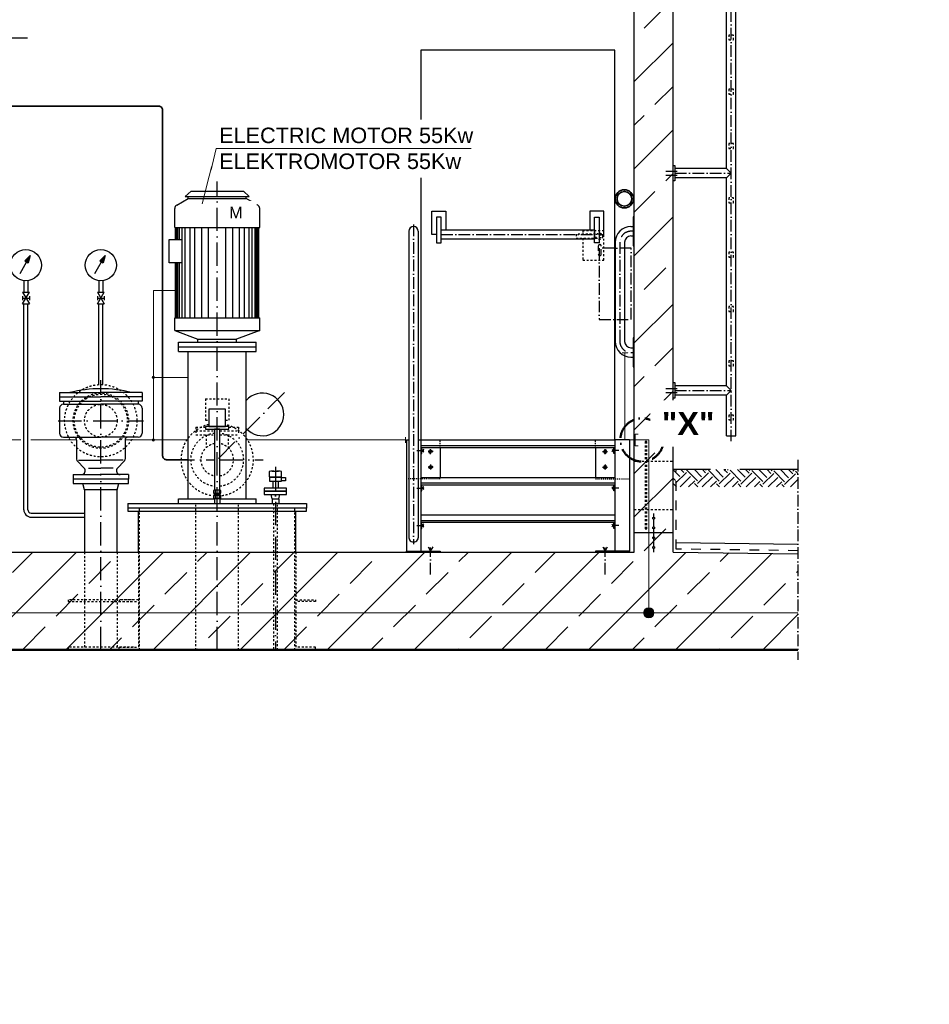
# Model space of a CAD drawing. Header units: millimetres. Extents: x 4747 to 1198744, y 17680 to 73179.
# Tile 278 of 377: x 69999 to 74688, y 49084 to 54161. Entities that reach past the tile are written whole.
import ezdxf

# ---------------------------------------------------------------- set-up
doc = ezdxf.new("R2010")
doc.units = ezdxf.units.MM
doc.linetypes.add('ACAD_ISO10W100', pattern=[18, 12, -3, 0, -3])
doc.linetypes.add('JIS_02_1.0', pattern=[2, 1, -1])
for name, color, linetype, lineweight in [('Beschriftung', 7, 'Continuous', 9), ('elektro Installation', 7, 'Continuous', 35), ('Verz. Bandstahl 30x3_5mm auf Putz', 1, 'GRENZE2', 18), ('Verz. Bandstahl 30x3_5mm im Beton', 5, 'GRENZE1', 18)]:
    doc.layers.add(name, color=color, linetype=linetype, lineweight=lineweight)
doc.styles.add('LBB3.5M1000', font='isocp.shx', dxfattribs={"height": 3.5})
doc.linetypes.add('GRENZE1', pattern='A,6.35,-2.54,[133,ltypeshp.shx,S=2.54,R=0,X=-2.54,Y=0],-2.54,25.4', length=36.83)
doc.linetypes.add('GRENZE2', pattern='A,6.35,-2.54,[132,ltypeshp.shx,S=2.54,R=0,X=-2.54,Y=0],-2.54,25.4', length=36.83)
pattern_1 = [(45, (83825.2, 48335.6), (-224.5064, 224.5064), []), (45, (84049.72, 48335.6), (-224.5064, 224.5064), [158.75, -79.375])]

msp = doc.modelspace()

# ---------------------------------------------------------------- hatches: boundary and pattern name
h = msp.add_hatch()
h.set_pattern_fill('ANSI33', color=256, scale=50, style=0)
h.set_pattern_definition(pattern_1)
h.paths.add_polyline_path([(73367.09828, 54327.64022), (73327.09828, 54327.64022), (73327.09828, 54337.64543), (73207.09828, 54337.64543), (73207.09828, 54327.64022), (73167.09828, 54327.64022), (73167.09828, 51885.38512), (73222.70768, 51885.38512), (73222.70768, 51985.38512), (73232.70768, 51985.38512), (73232.70768, 51885.38512), (73367.09828, 51885.38512)])
h.paths.add_polyline_path([(73232.70768, 51985.38512), (73222.70768, 51985.38512), (73222.70768, 51885.38512), (73222.70768, 51535.38512), (73232.70768, 51535.38512)])
h.paths.add_polyline_path([(73222.70768, 51885.38512), (73167.09828, 51885.38512), (73167.09828, 51635.38512), (73222.70768, 51635.38512)])
h.paths.add_polyline_path([(73367.09828, 51885.38512), (73232.70768, 51885.38512), (73232.70768, 51635.38512), (73367.09828, 51635.38512)])
h.paths.add_polyline_path([(73367.09828, 51635.38512), (73232.70768, 51635.38512), (73232.70768, 51535.38512), (73222.70768, 51535.38512), (73222.70768, 51635.38512), (73167.09828, 51635.38512), (73167.09828, 51515.38512), (73267.09828, 51515.38512), (73267.09828, 51535.55806, -0.4142135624), (73262.09828, 51540.55806, -0.4142135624), (73267.09828, 51545.55806), (73267.09828, 51585.55806, -0.4142135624), (73262.09828, 51590.55806, -1), (73272.09828, 51590.55806, -0.4142135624), (73267.09828, 51585.55806), (73267.09828, 51545.55806, -0.4142135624), (73272.09828, 51540.55806, -0.4142135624), (73267.09828, 51535.55806), (73267.09828, 51515.38512), (73367.09828, 51515.38512)])
h = msp.add_hatch()
h.set_pattern_fill('EARTH', color=256, scale=12.5, angle=44.35504661, style=0)
h.set_pattern_definition([(44.355, (74729.56, 48233.28), (1.2636, 112.2461), [79.375, -79.375]), (44.355, (74708.75, 48254.56), (1.2636, 112.2461), [79.375, -79.375]), (44.355, (74687.94, 48275.85), (1.2636, 112.2461), [79.375, -79.375]), (134.355, (74688.096, 48289.88), (-112.2461, 1.2636), [79.375, -79.375]), (134.355, (74709.38, 48310.69), (-112.2461, 1.2636), [79.375, -79.375]), (134.355, (74730.66, 48331.495), (-112.2461, 1.2636), [79.375, -79.375])])
h.paths.add_polyline_path([(74010.60744, 51842.05044), (73369.33018, 51842.05044), (73369.33018, 51752.45704), (74010.60744, 51752.45704)])
h = msp.add_hatch()
h.set_pattern_fill('ANSI33', color=256, scale=50, style=0)
h.set_pattern_definition([(45, (168616.8, 89515.16), (-224.5064, 224.5064), []), (45, (168841.3, 89515.16), (-224.5064, 224.5064), [158.75, -79.375])])
h.paths.add_polyline_path([(73272.09828, 51590.55806, -1), (73262.09828, 51590.55806, -1)], flags=17)
h = msp.add_hatch()
h.set_pattern_fill('ANSI33', color=256, scale=50, style=0)
h.set_pattern_definition([(45, (168616.8, 89465.16), (-224.5064, 224.5064), []), (45, (168841.3, 89465.16), (-224.5064, 224.5064), [158.75, -79.375])])
h.paths.add_polyline_path([(73272.09828, 51540.55806, -1), (73262.09828, 51540.55806, -1)], flags=17)
h = msp.add_hatch()
h.set_pattern_fill('ANSI33', color=256, scale=50, style=0)
h.set_pattern_definition(pattern_1)
h.paths.add_polyline_path([(64513.43342, 50915.38512), (64513.43342, 51406.65018), (65167.09828, 51415.38512), (65167.09828, 51515.38512), (65367.09828, 51515.38512), (65367.09828, 51415.38512), (73167.09828, 51415.38512), (73167.09828, 51515.38512), (73367.09828, 51515.38512), (73367.09828, 51415.38512), (74010.60744, 51406.78589), (74010.60744, 50915.38512)])
h = msp.add_hatch()
h.set_pattern_fill('ANSI33', color=256, scale=50, style=0)
h.set_pattern_definition([(45, (168616.8, 89414.82), (-224.5064, 224.5064), []), (45, (168841.3, 89414.82), (-224.5064, 224.5064), [158.75, -79.375])])
h.paths.add_polyline_path([(73272.09828, 51490.21219, -1), (73262.09828, 51490.21219, -1)], flags=17)
h = msp.add_hatch()
h.set_pattern_fill('ANSI33', color=256, scale=50, style=0)
h.set_pattern_definition([(45, (168616.8, 89364.82), (-224.5064, 224.5064), []), (45, (168841.3, 89364.82), (-224.5064, 224.5064), [158.75, -79.375])])
h.paths.add_polyline_path([(73272.09828, 51440.21219, -1), (73262.09828, 51440.21219, -1)], flags=17)
at = {"layer": 'Verz. Bandstahl 30x3_5mm auf Putz'}
h = msp.add_hatch(color=256, dxfattribs=at)
h.dxf.hatch_style = 1
edge = h.paths.add_edge_path()
edge.add_arc((70687.96776, 52316.84972), 6.01999, 0, 360)
h = msp.add_hatch(color=256, dxfattribs=at)
h.dxf.hatch_style = 1
edge = h.paths.add_edge_path()
edge.add_arc((70687.96776, 51994.38512), 6.01999, 0, 360)
at = {"layer": 'Verz. Bandstahl 30x3_5mm im Beton'}
h = msp.add_hatch(color=256, dxfattribs=at)
h.dxf.hatch_style = 1
edge = h.paths.add_edge_path()
edge.add_arc((73241.93547, 51102.70919), 26.4653, 0, 360)

# ---------------------------------------------------------------- linework, layer by layer
for p, q in [((73691.24828, 52015.38642), (73691.24828, 55618.0355)), ((73642.94828, 53393.70174), (73642.94828, 54535.48499)), ((73167.09828, 51415.38512), (73167.09828, 54327.64022)), ((73367.09828, 51415.38512), (73367.09828, 54327.64022)), ((72067.09828, 54004.38512), (72067.09828, 53647.02912)), ((73067.09828, 54004.38512), (72067.09828, 54004.38512)), ((73067.09828, 51994.38512), (73067.09828, 54004.38512)), ((73367.09828, 53409.55174), (73377.09828, 53409.55174)), ((73377.09828, 53409.55174), (73377.09828, 53329.55174)), ((73642.94828, 53393.70174), (73377.09828, 53393.70174)), ((73642.94828, 53393.70174), (73667.09828, 53369.55174)), ((73667.09828, 53369.55174), (73642.94828, 53345.40174)), ((72067.09828, 53345.99848), (72067.09828, 51994.38512)), ((73377.09828, 53329.55174), (73367.09828, 53329.55174)), ((73642.94828, 53345.40174), (73377.09828, 53345.40174)), ((73642.94828, 52273.70174), (73642.94828, 53345.40174)), ((73167.09828, 53145.24573), (73162.09828, 53145.24573)), ((73162.09828, 53145.24573), (73162.09828, 52995.24573)), ((72005.45889, 53070.24573), (72005.45889, 51489.56392)), ((72053.73767, 53070.24573), (72053.73767, 51489.56392)), ((73149.94828, 53094.38512), (73162.09828, 53094.38512)), ((73068.80889, 53013.24573), (73068.80889, 52502.38512)), ((73117.09828, 53013.24573), (73117.09828, 52502.38512)), ((73149.94828, 53046.09573), (73162.09828, 53046.09573)), ((73162.09828, 52995.24573), (73167.09828, 52995.24573)), ((73167.09828, 52520.38512), (73162.09828, 52520.38512)), ((73162.09828, 52520.38512), (73162.09828, 52370.38512)), ((73149.94828, 52469.53512), (73162.09828, 52469.53512)), ((73149.94828, 52421.24573), (73162.09828, 52421.24573)), ((73162.09828, 52370.38512), (73167.09828, 52370.38512)), ((73367.09828, 52289.55174), (73377.09828, 52289.55174)), ((73377.09828, 52289.55174), (73377.09828, 52209.55174)), ((73642.94828, 52273.70174), (73377.09828, 52273.70174)), ((73642.94828, 52273.70174), (73667.09828, 52249.55174)), ((73667.09828, 52249.55174), (73642.94828, 52225.40174)), ((73377.09828, 52209.55174), (73367.09828, 52209.55174)), ((73642.94828, 52225.40174), (73377.09828, 52225.40174)), ((73642.94828, 52015.38642), (73642.94828, 52225.40174)), ((71992.09828, 51994.38512), (72005.45889, 51994.38512)), ((71992.09828, 51994.38512), (71992.09828, 51420.38512)), ((72053.73767, 51994.38512), (72067.09828, 51994.38512)), ((72067.09828, 51994.38512), (72067.09828, 51415.38512)), ((72067.09828, 51994.38512), (73067.09828, 51994.38512)), ((73067.09828, 51994.38512), (73067.09828, 51415.38512)), ((73142.09828, 51994.38512), (73067.09828, 51994.38512)), ((73142.09828, 51994.38512), (73142.09828, 51420.38512)), ((73642.94828, 52015.38642), (73691.24828, 52015.38642)), ((73067.09828, 51963.58128), (72067.09828, 51963.58128)), ((73067.09828, 51954.38512), (72067.09828, 51954.38512)), ((71285.09828, 51832.03241), (71285.09828, 51803.97943)), ((71285.09828, 51803.97943), (71317.09828, 51803.97943)), ((71301.09828, 51833.97198), (71333.09828, 51833.97198)), ((71317.09828, 51832.03241), (71317.09828, 51803.97943)), ((71317.09828, 51803.97943), (71349.09828, 51803.97943)), ((71349.09828, 51803.97943), (71349.09828, 51832.03241)), ((72067.09828, 51801.38512), (73067.09828, 51801.38512)), ((70332.94828, 51736.38512), (70325.09828, 51769.38512)), ((70501.24828, 51736.38512), (70509.09828, 51769.38512)), ((71007.86068, 51719.73769), (71007.86068, 51733.76418)), ((71026.33589, 51733.76418), (71026.33589, 51719.73769)), ((71290.19828, 51782.25056), (71343.99828, 51782.25056)), ((71303.64828, 51782.25056), (71303.64828, 51745.38512)), ((71330.54828, 51782.25056), (71330.54828, 51745.38512)), ((73067.09828, 51770.58128), (72067.09828, 51770.58128)), ((73067.09828, 51761.38512), (72067.09828, 51761.38512)), ((71003.64828, 51708.87325), (71030.54828, 51708.87325)), ((71003.64828, 51692.9072), (71003.64828, 51666.38512)), ((71007.86068, 51693.87698), (71007.86068, 51707.90347)), ((71026.33589, 51707.90347), (71026.33589, 51693.87698)), ((71030.54828, 51692.9072), (71030.54828, 51666.38512)), ((71300.24828, 51691.38512), (71294.59828, 51713.38512)), ((71300.24828, 51691.38512), (71333.94828, 51691.38512)), ((71300.24828, 51691.38512), (71300.24828, 51666.38512)), ((71333.94828, 51691.38512), (71339.59828, 51713.38512)), ((71333.94828, 51691.38512), (71333.94828, 51666.38512)), ((70611.09828, 51415.38512), (70611.09828, 51627.38512)), ((71423.09828, 51415.38512), (71423.09828, 51627.38512)), ((72067.09828, 51608.38512), (73067.09828, 51608.38512)), ((73267.09828, 51615.38512), (73267.09828, 51595.55806)), ((73267.09828, 51585.55806), (73267.09828, 51545.55806)), ((73067.09828, 51577.58128), (72067.09828, 51577.58128)), ((73067.09828, 51568.38512), (72067.09828, 51568.38512)), ((73267.09828, 51535.55806), (73267.09828, 51495.21219)), ((73367.09828, 51515.38512), (73167.09828, 51515.38512)), ((73267.09828, 51485.21219), (73267.09828, 51445.21219)), ((73267.09828, 51435.21219), (73267.09828, 51415.38512)), ((73383.42581, 51465.1714), (74010.60744, 51456.79036)), ((65367.09828, 51415.38512), (73167.09828, 51415.38512)), ((73367.09828, 51415.38512), (74010.60744, 51406.78589)), ((64513.43342, 50915.38512), (74010.60744, 50915.38512)), ((64513.43342, 50910.38512), (74010.60744, 50910.38512))]:
    msp.add_line(p, q)
at = {"linetype": 'ACAD_ISO10W100', "ltscale": 5}
for p, q in [((73667.09828, 51987.14629), (73667.09828, 54535.48499)), ((73329.95953, 53379.55174), (73389.02068, 53379.55174)), ((73329.95953, 53359.55174), (73389.02068, 53359.55174)), ((73377.09828, 53369.55174), (73667.09828, 53369.55174)), ((72029.59828, 53104.38512), (72029.59828, 51457.46667)), ((72171.50116, 53053.29057), (72962.69541, 53053.29057)), ((73162.09828, 53070.24573), (73149.94828, 53070.24573)), ((73092.94828, 53013.24573), (73092.94828, 52502.38512)), ((73149.94828, 52445.38512), (73162.09828, 52445.38512)), ((73329.95953, 52259.55174), (73389.02068, 52259.55174)), ((73377.09828, 52249.55174), (73667.09828, 52249.55174)), ((73329.95953, 52239.55174), (73389.02068, 52239.55174)), ((72047.03207, 51939.38512), (72081.54132, 51939.38512)), ((72083.10182, 51945.73802), (72072.09828, 51939.38512)), ((72072.09828, 51939.38512), (72083.10182, 51933.03223)), ((73051.09474, 51945.73802), (73062.09828, 51939.38512)), ((73062.09828, 51939.38512), (73051.09474, 51933.03223)), ((73087.16449, 51939.38512), (73052.65525, 51939.38512)), ((74010.60744, 51892.05174), (74010.60744, 50860.38512)), ((72047.03207, 51746.38512), (72081.54132, 51746.38512)), ((72083.10182, 51752.73802), (72072.09828, 51746.38512)), ((72072.09828, 51746.38512), (72083.10182, 51740.03223)), ((73051.09474, 51752.73802), (73062.09828, 51746.38512)), ((73062.09828, 51746.38512), (73051.09474, 51740.03223)), ((73087.16449, 51746.38512), (73052.65525, 51746.38512)), ((72047.03207, 51553.38512), (72081.54132, 51553.38512)), ((72083.10182, 51559.73802), (72072.09828, 51553.38512)), ((72072.09828, 51553.38512), (72083.10182, 51547.03223)), ((73051.09474, 51559.73802), (73062.09828, 51553.38512)), ((73062.09828, 51553.38512), (73051.09474, 51547.03223)), ((73087.16449, 51553.38512), (73052.65525, 51553.38512)), ((72104.39249, 51442.39221), (72117.09828, 51420.38512)), ((72117.09828, 51420.38512), (72129.80408, 51442.39221)), ((72117.09828, 51300.573), (72117.09828, 51439.27119)), ((73004.39249, 51442.39221), (73017.09828, 51420.38512)), ((73017.09828, 51420.38512), (73029.80408, 51442.39221)), ((73017.09828, 51300.573), (73017.09828, 51439.27119))]:
    msp.add_line(p, q, dxfattribs=at)
at = {"linetype": 'ACAD_ISO10W100', "ltscale": 10}
for p, q in [((70038.69706, 54065.38512), (69734.09828, 54065.38512)), ((71017.09828, 50910.38512), (71017.09828, 53326.38512)), ((70417.09828, 51873.45705), (70417.09828, 52301.88512)), ((71363.44901, 52238.73586), (71017.09828, 51892.38512)), ((70197.1702, 52093.38512), (70637.02636, 52093.38512)), ((70780.59828, 51892.38512), (71003.64828, 51892.38512)), ((71030.54828, 51892.38512), (71253.59828, 51892.38512)), ((71317.09828, 51855.47053), (71317.09828, 50910.38512)), ((70417.09828, 50910.38512), (70417.09828, 51820.2135)), ((71017.09828, 50910.38512), (71017.09828, 51450.90456))]:
    msp.add_line(p, q, dxfattribs=at)
at = {"linetype": 'Continuous', "ltscale": 10}
for p, q in [((70882.09828, 53276.38512), (70852.09828, 53249.38512)), ((70882.09828, 53276.38512), (71152.09828, 53276.38512)), ((71152.09828, 53276.38512), (71182.09828, 53249.38512)), ((70808.09828, 53205.32152), (70867.09828, 53239.38512)), ((70852.09828, 53249.38512), (71182.09828, 53249.38512)), ((70867.09828, 53239.38512), (70867.09828, 53249.38512)), ((70867.09828, 53239.38512), (71167.09828, 53239.38512)), ((71167.09828, 53239.38512), (71167.09828, 53249.38512)), ((71226.09828, 53205.32152), (71167.09828, 53239.38512)), ((70798.09828, 53089.38512), (70798.09828, 53188.00102)), ((71236.09828, 53089.38512), (71236.09828, 53188.00092)), ((70798.09828, 53089.38512), (71236.09828, 53089.38512)), ((70802.09828, 53027.50062), (70802.09828, 53089.38512)), ((70807.09828, 53027.50062), (70807.09828, 53089.38512)), ((70814.59828, 53027.50062), (70814.59828, 53089.38512)), ((70822.09828, 53027.50062), (70822.09828, 53089.38512)), ((70837.09828, 52623.38512), (70837.09828, 53089.38512)), ((70852.09828, 52623.38512), (70852.09828, 53089.38512)), ((70877.09828, 52623.38512), (70877.09828, 53089.38512)), ((70902.09828, 52623.38512), (70902.09828, 53089.38512)), ((70937.09828, 52623.38512), (70937.09828, 53089.38512)), ((70972.09828, 52623.38512), (70972.09828, 53089.38512)), ((71062.09828, 52623.38512), (71062.09828, 53089.38512)), ((71097.09828, 52623.38512), (71097.09828, 53089.38512)), ((71132.09828, 52623.38512), (71132.09828, 53089.38512)), ((71157.09828, 52623.38512), (71157.09828, 53089.38512)), ((71182.09828, 52623.38512), (71182.09828, 53089.38512)), ((71197.09828, 52623.38512), (71197.09828, 53089.38512)), ((71212.09828, 52623.38512), (71212.09828, 53089.38512)), ((71219.59828, 52623.38512), (71219.59828, 53089.38512)), ((71227.09828, 52623.38512), (71227.09828, 53089.38512)), ((71232.09828, 52623.38512), (71232.09828, 53089.38512)), ((70802.09828, 52623.38512), (70802.09828, 52907.68041)), ((70807.09828, 52623.38512), (70807.09828, 52907.68041)), ((70814.59828, 52623.38512), (70814.59828, 52907.68041)), ((70822.09828, 52623.38512), (70822.09828, 52907.68041)), ((70798.09828, 52558.38512), (70798.09828, 52623.38512)), ((70798.09828, 52623.38512), (71236.09828, 52623.38512)), ((71236.09828, 52558.38512), (71236.09828, 52623.38512)), ((70798.09828, 52558.38512), (71236.09828, 52558.38512)), ((70798.09828, 52558.38512), (70917.09828, 52514.38512)), ((71236.09828, 52558.38512), (71117.09828, 52514.38512)), ((70817.09828, 52498.38512), (71217.09828, 52498.38512)), ((70817.09828, 52450.38512), (70817.09828, 52498.38512)), ((70917.09828, 52498.38512), (70917.09828, 52514.38512)), ((70917.09828, 52514.38512), (71117.09828, 52514.38512)), ((71117.09828, 52498.38512), (71117.09828, 52514.38512)), ((71217.09828, 52450.38512), (71217.09828, 52498.38512)), ((70817.09828, 52474.38512), (71217.09828, 52474.38512)), ((70817.09828, 52450.38512), (71217.09828, 52450.38512)), ((70867.09828, 51690.38512), (70867.09828, 52450.38512)), ((71167.09828, 51690.38512), (71167.09828, 52450.38512)), ((70204.59828, 52238.38512), (70204.59828, 52194.38512)), ((70204.59828, 52238.38512), (70417.09828, 52238.38512)), ((70204.59828, 52216.38512), (70417.09828, 52216.38512)), ((70204.59828, 52194.38512), (70417.09828, 52194.38512)), ((70224.59828, 52194.38512), (70224.59828, 52178.38512)), ((70629.59828, 52238.38512), (70417.09828, 52238.38512)), ((70629.59828, 52216.38512), (70417.09828, 52216.38512)), ((70629.59828, 52194.38512), (70417.09828, 52194.38512)), ((70609.59828, 52194.38512), (70609.59828, 52178.38512)), ((70629.59828, 52238.38512), (70629.59828, 52194.38512)), ((70204.59828, 52158.38512), (70204.59828, 52028.38512)), ((70224.59828, 52178.38512), (70417.09828, 52178.38512)), ((70609.59828, 52178.38512), (70417.09828, 52178.38512)), ((70629.59828, 52158.38512), (70629.59828, 52028.38512)), ((70224.59828, 52008.38512), (70417.09828, 52008.38512)), ((70292.09828, 51993.38512), (70292.09828, 51894.59832)), ((70609.59828, 52008.38512), (70417.09828, 52008.38512)), ((70542.09828, 51993.38512), (70542.09828, 51894.59832)), ((70301.25318, 51889.99902), (70417.09828, 51889.99902)), ((70532.94338, 51889.99902), (70417.09828, 51889.99902)), ((70330.95608, 51849.52722), (70296.49168, 51883.99172)), ((70353.88858, 51848.38512), (70417.09828, 51848.38512)), ((70480.30798, 51848.38512), (70417.09828, 51848.38512)), ((70503.24048, 51849.52722), (70537.70488, 51883.99172)), ((70274.59828, 51815.38512), (70274.59828, 51791.38512)), ((70274.59828, 51815.38512), (70417.09828, 51815.38512)), ((70559.59828, 51815.38512), (70417.09828, 51815.38512)), ((70559.59828, 51815.38512), (70559.59828, 51791.38512)), ((70817.09828, 51690.38512), (71003.64828, 51690.38512)), ((70817.09828, 51666.38512), (70817.09828, 51690.38512)), ((71030.54828, 51690.38512), (71217.09828, 51690.38512)), ((71217.09828, 51666.38512), (71217.09828, 51690.38512)), ((70557.09828, 51666.38512), (70557.09828, 51642.38512)), ((70557.09828, 51666.38512), (71477.09828, 51666.38512)), ((71477.09828, 51666.38512), (71477.09828, 51642.38512)), ((70058.59828, 51617.26442), (70330.59828, 51617.26442)), ((70058.59828, 51595.96442), (70330.59828, 51595.96442))]:
    msp.add_line(p, q, dxfattribs=at)
at = {"linetype": 'JIS_02_1.0', "ltscale": 10}
for p, q in [((72987.09828, 53054.38512), (72867.09828, 53054.38512)), ((72867.09828, 53054.38512), (72867.09828, 53034.38512)), ((72867.09828, 53034.38512), (72987.09828, 53034.38512)), ((70957.09828, 52205.38512), (70957.09828, 52095.38512)), ((70957.09828, 52205.38512), (71077.09828, 52205.38512)), ((71077.09828, 52205.38512), (71077.09828, 52095.38512)), ((70957.09828, 52095.38512), (70974.07908, 52095.38512)), ((71060.11749, 52095.38512), (71077.09828, 52095.38512)), ((70907.09828, 52060.38512), (70956.78562, 52060.38512)), ((70907.09828, 52060.38512), (70907.09828, 52020.38512)), ((70907.09828, 52040.38512), (71003.64828, 52040.38512)), ((71030.54828, 52040.38512), (71127.09828, 52040.38512)), ((71077.41094, 52060.38512), (71127.09828, 52060.38512)), ((71127.09828, 52060.38512), (71127.09828, 52020.38512)), ((70907.09828, 52020.38512), (71003.64828, 52020.38512)), ((70959.94828, 52020.38512), (70959.94828, 51954.15162)), ((71030.54828, 52020.38512), (71127.09828, 52020.38512)), ((71074.24828, 52020.38512), (71074.24828, 51954.15162)), ((73167.09828, 51885.38512), (73222.70768, 51885.38512)), ((73232.70768, 51885.38512), (73367.09828, 51885.38512)), ((70617.09828, 50910.38512), (70617.09828, 51642.38512)), ((70907.54828, 50910.38512), (70907.54828, 51666.38512)), ((71126.64828, 50910.38512), (71126.64828, 51666.38512)), ((71417.09828, 50910.38512), (71417.09828, 51642.38512)), ((73167.09828, 51635.38512), (73222.70768, 51635.38512)), ((73232.70768, 51635.38512), (73367.09828, 51635.38512)), ((70332.94828, 51415.38512), (70332.94828, 50910.38512)), ((70501.24828, 51415.38512), (70501.24828, 50910.38512)), ((70611.09828, 51415.38512), (70611.09828, 50915.38512)), ((71423.09828, 51415.38512), (71423.09828, 50915.38512))]:
    msp.add_line(p, q, dxfattribs=at)
at = {"linetype": 'Continuous', "lineweight": -2, "ltscale": 10}
for p, q in [((70000.43398, 52853.26637), (70053.31058, 52944.85117)), ((70053.31058, 52944.85117), (70025.54928, 52917.09067)), ((70025.54928, 52917.09067), (70043.14958, 52906.92897)), ((70053.31058, 52944.85117), (70043.14958, 52906.92897)), ((70386.93398, 52853.26637), (70439.81058, 52944.85117)), ((70439.81058, 52944.85117), (70412.04928, 52917.09067)), ((70412.04928, 52917.09067), (70429.64958, 52906.92897)), ((70439.81058, 52944.85117), (70429.64958, 52906.92897)), ((70019.94828, 52816.09717), (70019.94828, 52755.38537)), ((70041.24828, 52816.09717), (70041.24828, 52755.38537)), ((70406.44828, 52816.09717), (70406.44828, 52755.38537)), ((70427.74828, 52816.09717), (70427.74828, 52755.38537)), ((70012.59828, 52755.38537), (70048.59828, 52695.38537)), ((70012.59828, 52695.38537), (70048.59828, 52755.38537)), ((70012.59828, 52755.38537), (70048.59828, 52755.38537)), ((70399.09828, 52755.38537), (70435.09828, 52695.38537)), ((70399.09828, 52695.38537), (70435.09828, 52755.38537)), ((70399.09828, 52755.38537), (70435.09828, 52755.38537)), ((70012.59828, 52735.38517), (70012.59828, 52715.38567)), ((70012.59828, 52725.38537), (70048.59828, 52725.38537)), ((70048.59828, 52735.38517), (70048.59828, 52715.38567)), ((70399.09828, 52735.38517), (70399.09828, 52715.38567)), ((70399.09828, 52725.38537), (70435.09828, 52725.38537)), ((70435.09828, 52735.38517), (70435.09828, 52715.38567)), ((70012.59828, 52695.38537), (70048.59828, 52695.38537)), ((70019.94828, 51634.61442), (70019.94828, 52695.38537)), ((70041.24828, 51634.61442), (70041.24828, 52695.38537)), ((70399.09828, 52695.38537), (70435.09828, 52695.38537)), ((70406.44828, 52279.58079), (70406.44828, 52695.38537)), ((70427.74828, 52279.58079), (70427.74828, 52695.38537))]:
    msp.add_line(p, q, dxfattribs=at)
at = {"linetype": 'JIS_02_1.0', "ltscale": 5}
for p, q in [((72167.09828, 51954.38512), (72167.09828, 51994.38512)), ((72967.09828, 51954.38512), (72967.09828, 51994.38512)), ((72067.09828, 51794.38512), (71992.09828, 51794.38512)), ((73067.09828, 51794.38512), (73142.09828, 51794.38512))]:
    msp.add_line(p, q, dxfattribs=at)
at = {"linetype": 'JIS_02_1.0', "ltscale": 25}
for p, q in [((72117.09828, 51921.52991), (72117.09828, 51947.24034)), ((73017.09828, 51921.52991), (73017.09828, 51947.24034)), ((72129.9535, 51934.38512), (72104.24306, 51934.38512)), ((73004.24306, 51934.38512), (73029.9535, 51934.38512)), ((72129.9535, 51854.38512), (72104.24306, 51854.38512)), ((72117.09828, 51867.24034), (72117.09828, 51841.52991)), ((73004.24306, 51854.38512), (73029.9535, 51854.38512)), ((73017.09828, 51867.24034), (73017.09828, 51841.52991))]:
    msp.add_line(p, q, dxfattribs=at)
at = {"linetype": 'ACAD_ISO10W100', "ltscale": 25}
msp.add_line((74010.60744, 51842.05174), (73367.09828, 51842.05174), dxfattribs=at)
at = {"linetype": 'JIS_02_1.0', "ltscale": 50}
for p, q in [((73383.42581, 51431.49593), (73383.42581, 51842.05174)), ((74010.60744, 51423.1148), (73383.42581, 51431.49593))]:
    msp.add_line(p, q, dxfattribs=at)
at = {"linetype": 'JIS_02_1.0', "ltscale": 10}
for points in [[(73654.59828, 54057.05174), (73679.59828, 54057.05174), (73679.59828, 54082.05174), (73654.59828, 54082.05174)], [(73654.59828, 53777.05174), (73679.59828, 53777.05174), (73679.59828, 53802.05174), (73654.59828, 53802.05174)], [(73654.59828, 53497.05174), (73679.59828, 53497.05174), (73679.59828, 53522.05174), (73654.59828, 53522.05174)], [(73654.59828, 53217.05174), (73679.59828, 53217.05174), (73679.59828, 53242.05174), (73654.59828, 53242.05174)], [(73654.59828, 52937.05174), (73679.59828, 52937.05174), (73679.59828, 52962.05174), (73654.59828, 52962.05174)], [(73654.59828, 52657.05174), (73679.59828, 52657.05174), (73679.59828, 52682.05174), (73654.59828, 52682.05174)], [(73654.59828, 52377.05174), (73679.59828, 52377.05174), (73679.59828, 52402.05174), (73654.59828, 52402.05174)], [(73654.59828, 52097.05174), (73679.59828, 52097.05174), (73679.59828, 52122.05174), (73654.59828, 52122.05174)], [(73222.70768, 51535.38512), (73232.70768, 51535.38512), (73232.70768, 51985.38512), (73222.70768, 51985.38512)], [(71306.44828, 50910.38512), (71327.74828, 50910.38512), (71327.74828, 51666.38512), (71306.44828, 51666.38512)]]:
    msp.add_lwpolyline(points, close=True, dxfattribs=at)
at = {"lineweight": 35}
msp.add_lwpolyline([(69786.43707, 52866.97219), (69786.43707, 53695.38512, -0.4142135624), (69806.43707, 53715.38512), (70715.59929, 53715.38512, -0.4142135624), (70735.59929, 53695.38512), (70735.59929, 51912.38512, 0.4142135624), (70755.59929, 51892.38512), (70867.09828, 51892.38512)], format="xyb", dxfattribs=at)
for points in [[(72147.35116, 53053.29057), (72123.20116, 53053.29057), (72123.20116, 53174.04057), (72195.65116, 53174.04057), (72195.65116, 53077.43945)], [(72986.84541, 53053.29057), (73010.99541, 53053.29057), (73010.99541, 53174.04057), (72938.54541, 53174.04057), (72938.54541, 53077.43945)], [(72167.09828, 51954.38512), (72167.09828, 51801.38512)], [(72967.09828, 51954.38512), (72967.09828, 51801.38512)], [(71289.38547, 51802.03987), (71344.81109, 51802.03987)], [(70501.24828, 51415.38512), (70501.24828, 51736.38512), (70332.94828, 51736.38512), (70332.94828, 51415.38512)], [(70998.62307, 51733.76418), (70998.62307, 51719.73769)], [(71030.95469, 51734.73396), (71003.24188, 51734.73396)], [(71035.57349, 51719.73769), (71035.57349, 51733.76418)], [(70998.62307, 51707.90347), (70998.62307, 51693.87698)], [(71003.24188, 51718.7679), (71030.95469, 51718.7679)], [(71030.95469, 51708.87325), (71003.24188, 51708.87325)], [(71003.24188, 51692.9072), (71030.95469, 51692.9072)], [(71035.57349, 51693.87698), (71035.57349, 51707.90347)]]:
    msp.add_lwpolyline(points)
for points in [[(72171.50116, 53143.68494), (72147.35116, 53143.68494), (72147.35116, 53010.36183), (72171.50116, 53010.36183)], [(72962.69541, 53143.68494), (72986.84541, 53143.68494), (72986.84541, 53010.36183), (72962.69541, 53010.36183)], [(72171.50116, 53077.43945), (72962.69541, 53077.43945), (72962.69541, 53029.1417), (72171.50116, 53029.1417)], [(72072.09828, 51954.38512), (72067.09828, 51954.38512), (72067.09828, 51924.38512), (72072.09828, 51924.38512)], [(72125.6441, 51934.63296), (72121.94911, 51926.92326), (72113.40329, 51926.67542), (72108.55246, 51934.13729), (72112.24745, 51941.84699), (72120.79327, 51942.09483)], [(73008.55246, 51934.63296), (73012.24745, 51926.92326), (73020.79327, 51926.67542), (73025.6441, 51934.13729), (73021.94911, 51941.84699), (73013.40329, 51942.09483)], [(73062.09828, 51954.38512), (73067.09828, 51954.38512), (73067.09828, 51924.38512), (73062.09828, 51924.38512)], [(72116.85045, 51862.93095), (72124.56015, 51859.23595), (72124.80799, 51850.69013), (72117.34612, 51845.8393), (72109.63642, 51849.53429), (72109.38858, 51858.08012)], [(73017.34612, 51862.93095), (73009.63642, 51859.23595), (73009.38858, 51850.69013), (73016.85045, 51845.8393), (73024.56015, 51849.53429), (73024.80799, 51858.08012)], [(70274.59828, 51769.38512), (70559.59828, 51769.38512), (70559.59828, 51791.38512), (70274.59828, 51791.38512)], [(71286.00694, 51782.25056), (71348.18962, 51782.25056), (71348.18962, 51802.03987), (71286.00694, 51802.03987)], [(71348.18962, 51800.3432), (71368.69324, 51800.3432), (71368.69324, 51783.94722), (71348.18962, 51783.94722)], [(71374.59828, 51729.38512), (71374.59828, 51745.38512), (71259.59828, 51745.38512), (71259.59828, 51729.38512)], [(72072.09828, 51761.38512), (72067.09828, 51761.38512), (72067.09828, 51731.38512), (72072.09828, 51731.38512)], [(73062.09828, 51761.38512), (73067.09828, 51761.38512), (73067.09828, 51731.38512), (73062.09828, 51731.38512)], [(71001.55261, 51708.87325), (71032.64395, 51708.87325), (71032.64395, 51718.7679), (71001.55261, 51718.7679)], [(71374.59828, 51713.38512), (71374.59828, 51729.38512), (71259.59828, 51729.38512), (71259.59828, 51713.38512)], [(70557.09828, 51627.38512), (71477.09828, 51627.38512), (71477.09828, 51642.38512), (70557.09828, 51642.38512)], [(72072.09828, 51568.38512), (72067.09828, 51568.38512), (72067.09828, 51538.38512), (72072.09828, 51538.38512)], [(73062.09828, 51568.38512), (73067.09828, 51568.38512), (73067.09828, 51538.38512), (73062.09828, 51538.38512)], [(72167.09828, 51415.38512), (71992.09828, 51415.38512), (71992.09828, 51420.38512), (72167.09828, 51420.38512)], [(72967.09828, 51415.38512), (73142.09828, 51415.38512), (73142.09828, 51420.38512), (72967.09828, 51420.38512)]]:
    msp.add_lwpolyline(points, close=True)
at = {"linetype": 'JIS_02_1.0', "ltscale": 10}
for points in [[(72901.94949, 53034.38512), (72901.94949, 52921.99295), (73010.99541, 52921.99295), (73010.99541, 53073.04925), (72901.94949, 53073.04925), (72901.94949, 53054.38512)], [(70585.34828, 51170.38512), (70248.84828, 51170.38512), (70248.84828, 51160.38512), (70585.34828, 51160.38512)], [(70611.09828, 51170.38512), (70511.09828, 51170.38512), (70511.09828, 51160.38512), (70611.09828, 51160.38512)], [(71423.09828, 51170.38512), (71523.09828, 51170.38512), (71523.09828, 51160.38512), (71423.09828, 51160.38512)], [(70585.34828, 50925.38512), (70248.84828, 50925.38512), (70248.84828, 50915.38512), (70585.34828, 50915.38512)], [(70511.0972, 50915.38512), (70511.0972, 50925.38512), (70611.0972, 50925.38512)], [(71523.0972, 50915.38512), (71523.0972, 50925.38512), (71423.0972, 50925.38512)]]:
    msp.add_lwpolyline(points, dxfattribs=at)
at = {"linetype": 'Continuous', "ltscale": 10}
for points in [[(70769.82775, 53027.50062), (70834.36881, 53027.50062), (70834.36881, 52907.68041), (70769.82775, 52907.68041)], [(70974.07908, 52063.32918), (71060.11749, 52063.32918), (71060.11749, 52152.84796), (70974.07908, 52152.84796)], [(70956.78562, 52050.57514), (71077.41094, 52050.57514), (71077.41094, 52063.32918), (70956.78562, 52063.32918)]]:
    msp.add_lwpolyline(points, close=True, dxfattribs=at)
at = {"linetype": 'JIS_02_1.0', "ltscale": 25}
for points in [[(72981.80332, 52993.87411), (72981.80332, 52952.11861)], [(72997.09828, 52952.11861), (72997.09828, 52993.87411)]]:
    msp.add_lwpolyline(points, dxfattribs=at)
at = {"linetype": 'ACAD_ISO10W100', "ltscale": 5}
msp.add_lwpolyline([(73151.47425, 52982.49698), (72986.40375, 52982.49698), (72986.40375, 52615.38512), (73151.47425, 52615.38512)], close=True, dxfattribs=at)
at = {"linetype": 'Continuous', "lineweight": -2, "ltscale": 10}
for points in [[(70051.72578, 52942.68517), (70026.92098, 52917.15517), (70042.50978, 52908.15437), (70052.03998, 52942.09497), (70028.38958, 52917.28937), (70041.92698, 52909.55537), (70050.87978, 52940.22737), (70029.73498, 52917.49417), (70041.50928, 52910.53267), (70049.74878, 52938.83537), (70031.01978, 52917.73417), (70041.18898, 52911.53617), (70048.53458, 52936.59067), (70032.00458, 52917.73867), (70040.80658, 52912.57497), (70047.35558, 52934.40667), (70033.20158, 52918.11137), (70040.38878, 52913.55297), (70046.23798, 52932.18817), (70033.97558, 52918.31917), (70039.66428, 52914.70717), (70044.83028, 52929.89097), (70034.66028, 52918.08737), (70039.42128, 52915.42037), (70043.41278, 52927.43617), (70035.84828, 52918.30197), (70038.89778, 52916.21397), (70041.91498, 52924.70097), (70036.78058, 52918.49997), (70038.89328, 52917.19867), (70040.53358, 52922.30697), (70037.38728, 52918.55837), (70038.68558, 52917.97267), (70039.38078, 52920.02697)], [(70438.22578, 52942.68517), (70413.42098, 52917.15517), (70429.00978, 52908.15437), (70438.53998, 52942.09497), (70414.88958, 52917.28937), (70428.42698, 52909.55537), (70437.37978, 52940.22737), (70416.23498, 52917.49417), (70428.00928, 52910.53267), (70436.24878, 52938.83537), (70417.51978, 52917.73417), (70427.68898, 52911.53617), (70435.03458, 52936.59067), (70418.50458, 52917.73867), (70427.30658, 52912.57497), (70433.85558, 52934.40667), (70419.70158, 52918.11137), (70426.88878, 52913.55297), (70432.73798, 52932.18817), (70420.47558, 52918.31917), (70426.16428, 52914.70717), (70431.33028, 52929.89097), (70421.16028, 52918.08737), (70425.92128, 52915.42037), (70429.91278, 52927.43617), (70422.34828, 52918.30197), (70425.39778, 52916.21397), (70428.41498, 52924.70097), (70423.28058, 52918.49997), (70425.39328, 52917.19867), (70427.03358, 52922.30697), (70423.88728, 52918.55837), (70425.18558, 52917.97267), (70425.88078, 52920.02697)]]:
    msp.add_lwpolyline(points, dxfattribs=at)
at = {"linetype": 'Continuous', "ltscale": 10}
msp.add_lwpolyline([(71030.54828, 51734.73396), (71030.54828, 52050.57514), (71003.64828, 52050.57514), (71003.64828, 51734.73396)], dxfattribs=at)
at = {"linetype": 'JIS_02_1.0', "ltscale": 5}
for points in [[(72167.09828, 51801.38512), (72167.09828, 51794.38512), (72067.09828, 51794.38512)], [(72967.09828, 51801.38512), (72967.09828, 51794.38512), (73062.09828, 51794.38512)]]:
    msp.add_lwpolyline(points, dxfattribs=at)
at = {"linetype": 'JIS_02_1.0', "ltscale": 10}
for centre, radius in [((72987.09828, 53044.38512), 16.76404), ((70417.09828, 52093.38512), 186.5), ((70417.09828, 52093.38512), 142.5), ((70417.09828, 52093.38512), 136.5), ((70417.09828, 52093.38512), 84.15)]:
    msp.add_circle(centre, radius, dxfattribs=at)
at = {"linetype": 'Continuous', "lineweight": -2, "ltscale": 10}
for centre in [(70030.59828, 52895.38492), (70417.09828, 52895.38492)]:
    msp.add_circle(centre, 79.9998, dxfattribs=at)
at = {"linetype": 'ACAD_ISO10W100', "lineweight": 50, "ltscale": 10}
msp.add_circle((73206.94476, 51994.38512), 111.5003, dxfattribs=at)
for centre in [(73267.09828, 51590.55806), (73267.09828, 51540.55806), (73267.09828, 51490.21219), (73267.09828, 51440.21219)]:
    msp.add_circle(centre, 5)
at = {"linetype": 'Continuous', "ltscale": 10}
for centre, radius, start, end in [((70818.09828, 53188.00101), 20, 120.00013056, 180), ((71216.09828, 53188.00097), 20, 0, 60.00002222), ((70417.09828, 51608.38512), 650, 90, 104.25003333), ((70417.09828, 51608.38512), 650, 75.74996667, 90), ((71250.50148, 52125.78832), 110, 220.69327222, 139.30672778), ((70224.59828, 52158.38512), 20, 90, 180), ((70609.59828, 52158.38512), 20, 0, 90), ((70224.59828, 52028.38512), 20, 180, 270), ((70277.09828, 51993.38512), 15, 0, 90), ((70557.09828, 51993.38512), 15, 90, 180), ((70609.59828, 52028.38512), 20, 270, 0), ((70307.09828, 51894.59833), 15, 180, 225), ((70527.09828, 51894.59833), 15, 315, 0), ((70316.81393, 51835.38512), 20, 270, 44.99994722), ((70517.38264, 51835.38512), 20, 135.00005278, 270), ((70058.59828, 51634.61442), 38.65, 180, 270), ((70058.59828, 51634.61442), 17.35, 180, 270)]:
    msp.add_arc(centre, radius, start, end, dxfattribs=at)
for centre, radius, start, end in [((72029.59828, 53070.24573), 24.13939, 0, 180), ((73149.94828, 53013.24573), 81.13939, 90, 180), ((73149.94828, 53013.24573), 32.85, 90, 180), ((73149.94828, 52502.38512), 81.13939, 180, 270), ((73149.94828, 52502.38512), 32.85, 180, 270), ((71301.09828, 51767.00805), 66.96393, 76.17633142, 103.82366858), ((71301.09828, 51869.00379), 66.96393, 256.17633142, 283.82366858), ((71333.09828, 51767.00805), 66.96393, 76.17633142, 103.82366858), ((71333.09828, 51869.00379), 66.96393, 256.17633142, 283.82366858), ((71003.24188, 51723.25004), 11.48392, 66.28437342, 113.71562658), ((71017.09828, 51690.25297), 44.48099, 78.01384423, 101.98615577), ((71030.95469, 51723.25004), 11.48392, 66.28437342, 113.71562658), ((71003.24188, 51730.25182), 11.48392, 246.28437342, 293.71562658), ((71003.24188, 51697.38934), 11.48392, 66.28437342, 113.71562658), ((71003.24188, 51704.39111), 11.48392, 246.28437342, 293.71562658), ((71017.09828, 51763.24889), 44.48099, 258.01384423, 281.98615577), ((71017.09828, 51664.39226), 44.48099, 78.01384423, 101.98615577), ((71017.09828, 51737.38819), 44.48099, 258.01384423, 281.98615577), ((71030.95469, 51730.25182), 11.48392, 246.28437342, 293.71562658), ((71030.95469, 51697.38934), 11.48392, 66.28437342, 113.71562658), ((71030.95469, 51704.39111), 11.48392, 246.28437342, 293.71562658)]:
    msp.add_arc(centre, radius, start, end)
at = {"linetype": 'JIS_02_1.0', "ltscale": 10}
for centre, radius, start, end in [((72987.09828, 53044.38512), 10, 270, 90), ((71017.09828, 51892.38512), 186.5, 103.33628326, 262.72831004), ((71017.09828, 51892.38512), 186.5, 277.27168996, 76.66371674), ((71017.09828, 51892.38512), 136.5, 95.65480391, 264.34519609), ((71017.09828, 51892.38512), 136.5, 275.65480391, 84.34519609), ((71017.09828, 51892.38512), 84.15, 99.19723967, 260.80276033), ((71017.09828, 51892.38512), 84.15, 279.19723967, 80.80276033)]:
    msp.add_arc(centre, radius, start, end, dxfattribs=at)
at = {"linetype": 'ACAD_ISO10W100', "ltscale": 5}
for centre, start, end in [((73149.94828, 53013.24573), 90, 180), ((73149.94828, 52502.38512), 180, 270)]:
    msp.add_arc(centre, 57, start, end, dxfattribs=at)
at = {"linetype": 'JIS_02_1.0', "ltscale": 25}
for centre, start, end in [((72989.4508, 52993.87411), 0, 180), ((72989.4508, 52952.11861), 180, 0)]:
    msp.add_arc(centre, 7.64748, start, end, dxfattribs=at)
msp.add_ellipse((72029.59828, 51489.56392), major_axis=(-24.13939, 0), ratio=0.9154021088, start_param=0, end_param=3.1415926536)
at = {"layer": 'elektro Installation'}
for radius in [47.12028, 37.99044]:
    msp.add_circle((73116.37071, 53237.54932), radius, dxfattribs=at)
at = {"layer": 'Verz. Bandstahl 30x3_5mm auf Putz', "ltscale": 2}
for p, q in [((70687.96776, 52765.53277), (70801.16089, 52765.53277)), ((70687.96776, 52765.53277), (70687.96776, 51994.38512)), ((73118.97601, 51994.38512), (73118.97601, 52442.8096)), ((70687.96776, 52316.84972), (70866.16089, 52316.84972)), ((69740.59828, 51994.38512), (70004.98347, 51994.38512)), ((70056.91382, 51994.38512), (70292.06491, 51994.38512)), ((70542.13165, 51994.38512), (70867.09828, 51994.38512)), ((71167.09828, 51994.38512), (71988.35159, 51994.38512)), ((73171.95404, 51994.38512), (73118.97601, 51994.38512))]:
    msp.add_line(p, q, dxfattribs=at)
at = {"layer": 'Verz. Bandstahl 30x3_5mm auf Putz'}
for p, q in [((70801.16089, 52780.53277), (70801.16089, 52750.53277)), ((73103.97601, 52442.8096), (73133.97601, 52442.8096)), ((70866.16089, 52331.84972), (70866.16089, 52301.84972)), ((71988.35159, 52009.38512), (71988.35159, 51979.38512))]:
    msp.add_line(p, q, dxfattribs=at)
at = {"layer": 'Verz. Bandstahl 30x3_5mm auf Putz', "linetype": 'Continuous'}
for centre in [(70687.96776, 52316.84972), (70687.96776, 51994.38512)]:
    msp.add_circle(centre, 6.01999, dxfattribs=at)
at = {"layer": 'Verz. Bandstahl 30x3_5mm im Beton', "linetype": 'Continuous'}
msp.add_line((73241.93547, 51994.38512), (73171.95404, 51994.38512), dxfattribs=at)
at = {"layer": 'Verz. Bandstahl 30x3_5mm im Beton', "ltscale": 15}
for p, q in [((73241.93547, 51994.38512), (73241.93547, 51102.70919)), ((64513.43342, 51102.70919), (74010.60744, 51102.70919))]:
    msp.add_line(p, q, dxfattribs=at)
at = {"layer": 'Verz. Bandstahl 30x3_5mm im Beton', "linetype": 'Continuous'}
msp.add_lwpolyline([(73186.95404, 51964.38512), (73171.95404, 51964.38512), (73171.95404, 52024.38512), (73186.95404, 52024.38512)], dxfattribs=at)
at = {"layer": 'Verz. Bandstahl 30x3_5mm im Beton', "linetype": 'Continuous', "ltscale": 15}
msp.add_circle((73241.93547, 51102.70919), 26.4653, dxfattribs=at)

# ---------------------------------------------------------------- texts
at = {"layer": 'Beschriftung', "insert": (66046.37884, 50412.25145), "char_height": 150, "width": 2941.2407164, "attachment_point": 1, "style": 'LBB3.5M1000', "bg_fill": 2}
msp.add_mtext('\\pi98.673;{\\fArial|b1|i0|c0|p34;GROUNDING CONNECTION\\P\\pi307.46;ERDUNGSANSCHLUSS}', dxfattribs=at)

# ---------------------------------------------------------------- next in the draw order: texts
at = {"attachment_point": 1, "style": 'LBB3.5M1000', "bg_fill": 2}
for s, insert, char_height, width in [('\\pi36.311;{\\fArial|b1|i0|c0|p34;(EX)}', (68891.93878, 54026.37929), 200, 602.3620889), ('{\\fArial|b1|i0|c0|p34;"X"}', (73309.61666, 52139.03809), 120, 195.9471091)]:
    msp.add_mtext(s, dxfattribs=dict(at, insert=insert, char_height=char_height, width=width))
at = {"layer": 'Beschriftung', "attachment_point": 1, "style": 'LBB3.5M1000', "bg_fill": 2}
for s, insert, char_height, width in [('{\\fArial|b0|i0|c0|p34;\\C256;ELECTRIC MOTOR 55Kw\\PELEKTROMOTOR 55Kw}', (71026.68168, 53604.56357), 80, 1314.0157142), ('{\\fArial|b0|i0|c0|p34;\\C256;M}', (71078.81593, 53196.48568), 60, 111.9584505), ('\\pi115.3;{\\fArial|b1|i0|c0|p34;DETAIL "X"}', (64510.58227, 50412.25145), 150, 1358.368794), ('\\pi1252.5;{\\fArial|b0|i0|c0|p34;(INSIDE)\\P\\pi1264.9;(INNEN)\\P\\pi1068;NOT TO SCALE\\P\\pi995.01;OHNE MASSSTAB}', (63838.00175, 49871.04459), 80, 2941.2407164)]:
    msp.add_mtext(s, dxfattribs=dict(at, insert=insert, char_height=char_height, width=width))

# ---------------------------------------------------------------- next in the draw order: linework, layer by layer
at = {"layer": 'Beschriftung'}
for q in [(70939.9152, 53212.29591), (72326.49547, 53496.9776)]:
    msp.add_line((71011.59392, 53496.9776), q, dxfattribs=at)

doc.saveas('drawing.dxf')
